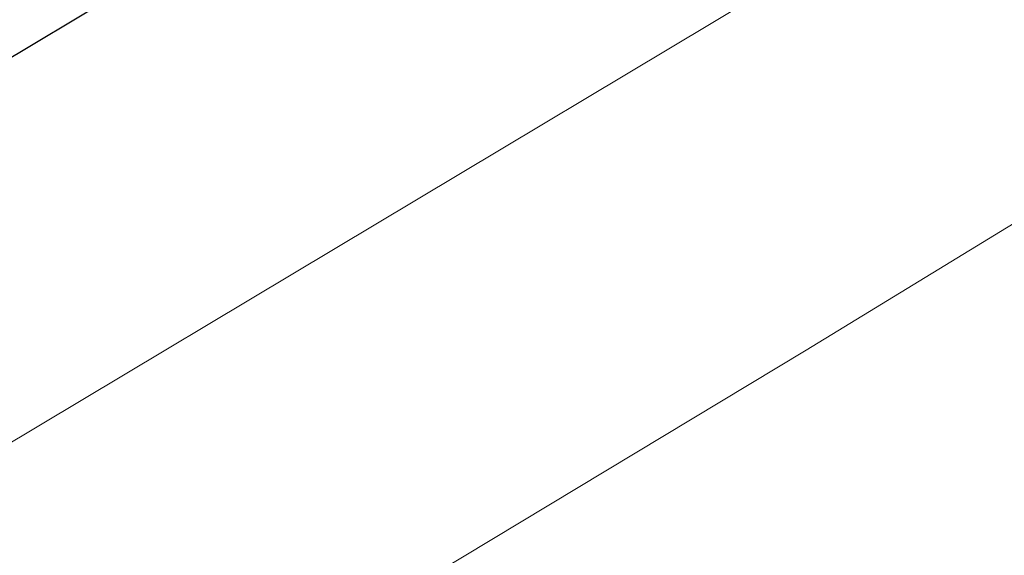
# Model space of a CAD drawing. Extents: x 1620613 to 1693141, y 557269 to 607790.
# Tile 890 of 1056: x 1620854.82 to 1620857.9, y 607330.56 to 607332.23. Entities that reach past the tile are written whole.
import ezdxf

# ---------------------------------------------------------------- set-up
doc = ezdxf.new("R2010")
doc.units = 0
doc.header["$LTSCALE"] = 10
doc.header["$MEASUREMENT"] = 0
for name, pattern in [('DGN Style 2', [7.346996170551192, 4.408197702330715, -2.938798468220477]), ('DGN Style 3', [10.28579463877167, 7.346996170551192, -2.938798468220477]), ('DGN Style 5', [5.142897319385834, 2.204098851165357, -2.938798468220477])]:
    doc.linetypes.add(name, pattern=pattern)
for name, color, linetype, lineweight in [('DT_X_Contour_Major', 132, 'DGN Style 3', 30), ('DT_X_Contour_Minor', 136, 'DGN Style 3', 0), ('PV_X_Driveway', 7, 'DGN Style 5', 0), ('SV_X_Top_of_Bank', 97, 'DGN Style 2', 0)]:
    doc.layers.add(name, color=color, linetype=linetype, lineweight=lineweight)

# ---------------------------------------------------------------- blocks, each defined once
blk = doc.blocks.new('*U1004')
at = {"layer": 'DT_X_Contour_Major', "elevation": 3.400041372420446, "flags": 128}
blk.add_lwpolyline([(-244.1590263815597, -27.22526824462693), (-245.9582130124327, -31.53047772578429), (-246.3161540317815, -32.38748241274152), (-246.6188971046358, -33.11340669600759), (-246.8664422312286, -33.70825057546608), (-247.0587894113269, -34.172014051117), (-247.8276143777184, -36.03038932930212), (-248.8338658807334, -38.35807953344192), (-249.0797851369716, -38.97471545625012), (-249.3862922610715, -39.82704170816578), (-249.753387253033, -40.91505828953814), (-250.1810701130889, -42.23876520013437), (-252.3182951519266, -48.96600821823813), (-254.6054744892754, -56.26317921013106), (-254.9177434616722, -57.68377750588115), (-254.8743306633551, -58.81821339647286), (-254.4752360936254, -59.66648688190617), (-253.720459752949, -60.2285979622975), (-251.2334804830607, -61.34601096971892), (-250.3786960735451, -61.73542086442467), (-249.6795772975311, -62.06559079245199), (-249.1361241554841, -62.3365207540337), (-248.7483366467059, -62.54821074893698), (-247.9217908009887, -63.03373078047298), (-247.6191146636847, -63.20065513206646), (-247.3309956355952, -63.33728816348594), (-247.05743371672, -63.44362987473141), (-246.7984289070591, -63.51968026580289), (-245.6237063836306, -63.80390234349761), (-235.3623574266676, -59.70334397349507), (-233.3790248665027, -58.91168992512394), (-231.8267481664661, -58.29410993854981), (-230.7055273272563, -57.85060401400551), (-230.0153623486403, -57.5811721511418), (-228.7496635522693, -57.09478593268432), (-228.3102899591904, -56.92563881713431), (-227.9414432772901, -56.78298713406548), (-227.6431235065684, -56.66683088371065), (-227.4153306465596, -56.57717006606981), (-226.9019189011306, -56.37340179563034), (-226.6787531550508, -56.2856658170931), (-226.3943147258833, -56.1752840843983), (-226.0486036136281, -56.04225659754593), (-225.6416198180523, -55.88658335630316), (-224.4746327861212, -55.441260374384), (-223.7302941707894, -55.14333622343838), (-222.3725185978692, -54.58355600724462), (-220.4013060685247, -53.76191972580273), (-217.8166565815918, -52.67842737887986), (-204.0789312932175, -46.90836498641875), (-203.7526982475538, -46.7713419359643), (-203.6283501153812, -46.71902253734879), (-203.4999805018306, -46.6648316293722), (-203.3675894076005, -46.60876921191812), (-203.2311768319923, -46.55083528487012), (-202.8620479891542, -46.3938494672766), (-202.3760832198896, -46.19854980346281), (-201.1950355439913, -45.73039017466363), (-199.3189049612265, -44.98937058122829), (-196.747691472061, -43.97549102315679), (-188.9643449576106, -40.90799891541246), (-186.3492845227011, -39.87446542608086), (-184.3416131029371, -39.07448403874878), (-182.9413306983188, -38.50805475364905), (-182.1484373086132, -38.17517757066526), (-180.8439069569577, -37.59890788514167), (-180.1253951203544, -37.23597068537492), (-178.9482573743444, -36.57936135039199), (-177.3124937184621, -35.62907987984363), (-175.2181041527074, -34.38512627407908), (-169.0215640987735, -30.67635381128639), (-166.9159204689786, -29.41391421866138), (-165.2463946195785, -28.40817478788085), (-164.0129865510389, -27.65913551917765), (-163.2156962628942, -27.16679641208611), (-161.6710792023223, -26.19615900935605), (-161.1568342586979, -25.873664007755), (-160.7725622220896, -25.634157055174), (-160.5182630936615, -25.47763815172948), (-160.3939368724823, -25.40410729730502), (-160.2356974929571, -25.31867575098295), (-160.1799956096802, -25.28837645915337), (-160.1315694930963, -25.2615522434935), (-160.090419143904, -25.23820310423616), (-160.0565445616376, -25.21832904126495), (-159.97591336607, -25.16996497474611), (-159.8818810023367, -25.11758790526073), (-159.6602573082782, -24.9967297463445), (-159.3110422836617, -24.80739049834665), (-158.8342359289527, -24.54957016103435), (-157.3926305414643, -23.7707411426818), (-156.5871451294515, -23.30127169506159), (-155.2518929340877, -22.4769851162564), (-153.3868739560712, -21.29788140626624), (-150.992088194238, -19.76396056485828), (-143.8996371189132, -15.20041547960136), (-141.5510294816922, -13.6892345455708), (-139.8245448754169, -12.57835055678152), (-138.7201833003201, -11.86776351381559), (-138.2379447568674, -11.55747341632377), (-137.7814726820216, -11.26376241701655), (-137.5833660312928, -11.13851753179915), (-137.3314001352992, -10.98306612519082), (-137.0255749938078, -10.79740819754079), (-136.6658906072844, -10.58154374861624), (-135.6349199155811, -9.96562985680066), (-135.0410585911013, -9.613441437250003), (-134.0327026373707, -9.018811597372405), (-132.609852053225, -8.181740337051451), (-130.7725068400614, -7.102227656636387), (-125.3202600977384, -3.900271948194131), (-123.5274441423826, -2.845920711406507), (-122.2381813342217, -2.084333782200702), (-121.4524716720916, -1.615511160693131), (-121.1703151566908, -1.43945284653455), (-121.0893019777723, -1.360316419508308), (-121.0603139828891, -1.330682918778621), (-121.0341098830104, -1.301134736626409), (-121.0106896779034, -1.271671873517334), (-120.9900533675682, -1.242294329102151), (-120.9387350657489, -1.164067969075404), (-120.8345032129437, -1.07860762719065), (-120.5602963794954, -0.8808963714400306), (-120.1161145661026, -0.5709342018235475), (-119.5019577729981, -0.1487211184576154), (-117.6375730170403, 1.126848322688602), (-117.0039974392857, 1.540982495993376), (-116.501559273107, 1.8267079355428), (-116.130258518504, 1.984024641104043), (-115.8900951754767, 2.012932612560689), (-115.0753202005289, 1.848216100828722), (-114.8765951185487, 1.579952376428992), (-114.8303824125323, 1.515370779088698), (-114.7769121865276, 1.436596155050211), (-114.7161844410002, 1.343628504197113), (-114.6481991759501, 1.236467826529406), (-114.4572284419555, 0.9317819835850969), (-114.3829532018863, 0.8376593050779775), (-114.3033555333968, 0.78380565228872), (-114.2184354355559, 0.7702210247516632), (-114.1281929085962, 0.7969054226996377), (-113.8804495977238, 0.9217558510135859), (-113.7693621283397, 0.9776275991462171), (-113.6219072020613, 1.0516050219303), (-113.4380848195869, 1.143688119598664), (-113.2178949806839, 1.25387689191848), (-112.5822321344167, 1.571854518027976), (-112.3691668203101, 1.676750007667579), (-112.2067180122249, 1.752953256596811), (-112.0948857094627, 1.800464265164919), (-112.0336699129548, 1.819283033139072), (-111.9379164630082, 1.831210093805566), (-111.8761730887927, 1.84954263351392), (-111.7627580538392, 1.895594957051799), (-111.597671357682, 1.969367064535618), (-111.3809130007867, 2.070858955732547), (-110.73399516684, 2.378463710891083), (-110.523190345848, 2.4765933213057), (-110.3759642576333, 2.540278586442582), (-110.2923169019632, 2.569519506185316), (-110.2722482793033, 2.564316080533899), (-110.3035035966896, 2.504514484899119), (-110.2847789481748, 2.498041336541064), (-110.2051635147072, 2.523473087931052), (-110.0646572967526, 2.580809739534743), (-109.8632602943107, 2.670051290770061), (-109.2450139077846, 2.950568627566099), (-108.9819837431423, 3.070520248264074), (-108.6565780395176, 3.219987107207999), (-108.2687967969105, 3.398969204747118), (-107.8186400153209, 3.607466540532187), (-106.5350545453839, 4.202813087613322), (-106.0900125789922, 4.409555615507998), (-105.7175757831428, 4.583273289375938), (-105.4177441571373, 4.723966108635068), (-105.1905177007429, 4.831634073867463), (-104.68138737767, 5.074715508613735), (-104.4100843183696, 5.201285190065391), (-103.9780228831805, 5.398683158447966), (-103.3852030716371, 5.666909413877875), (-102.6316248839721, 6.005963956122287), (-100.4077385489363, 7.004547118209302), (-99.62688119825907, 7.355245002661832), (-98.95222389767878, 7.658401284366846), (-98.38376664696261, 7.91401596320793), (-97.92150944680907, 8.12208903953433), (-96.83042364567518, 8.613561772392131), (-96.42078474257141, 8.79827238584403), (-96.01018238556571, 8.983799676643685), (-95.5986165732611, 9.170143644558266), (-95.18608730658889, 9.357304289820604), (-94.08472465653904, 9.857488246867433), (-93.39744857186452, 10.16794119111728), (-92.16164230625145, 10.72416205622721), (-90.37730585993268, 11.52615084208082), (-88.04443923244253, 12.57390754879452), (-81.09208798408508, 15.69561599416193), (-78.73961042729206, 16.75160535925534), (-76.89644119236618, 17.57829212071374), (-75.56258027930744, 18.17567627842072), (-74.73802768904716, 18.5437578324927), (-73.2182985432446, 19.2195718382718), (-72.40313108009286, 19.58344266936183), (-71.0974255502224, 20.16819465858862), (-69.30118195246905, 20.97382780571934), (-67.01440028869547, 22.00034211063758), (-60.26226509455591, 25.03222180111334), (-57.98118495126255, 26.0552568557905), (-56.20204591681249, 26.85045225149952), (-54.92484799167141, 27.41780798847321), (-54.14959117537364, 27.75732406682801), (-52.751494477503, 28.35891406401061), (-52.24375127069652, 28.57733037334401), (-51.76909417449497, 28.78138680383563), (-51.32752318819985, 28.97108335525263), (-50.91903831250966, 29.14642002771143), (-49.87386012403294, 29.59483798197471), (-49.46658876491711, 29.77317639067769), (-49.02865832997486, 29.97187815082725), (-48.56006881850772, 30.19094326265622), (-48.06082023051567, 30.43037172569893), (-46.68861189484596, 31.09599876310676), (-46.23529187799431, 31.3161497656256), (-45.90448807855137, 31.47738249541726), (-45.69620049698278, 31.57969695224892), (-45.61042913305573, 31.62309313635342), (-45.5450604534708, 31.6602585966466), (-45.492963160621, 31.68481529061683), (-45.38569779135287, 31.73061127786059), (-45.22326434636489, 31.79764655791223), (-45.00566282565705, 31.88592113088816), (-44.35183466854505, 32.14963904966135), (-44.11952607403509, 32.24228838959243), (-43.91297140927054, 32.32244796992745), (-43.73217067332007, 32.39011779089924), (-43.57712386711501, 32.44529785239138), (-43.19800428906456, 32.57579167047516), (-43.07670890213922, 32.62026508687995), (-42.99716242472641, 32.65581497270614), (-42.95936485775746, 32.68244132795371), (-42.96331620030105, 32.70014415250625), (-43.07916992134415, 32.7619357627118), (-43.45694219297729, 33.57664785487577), (-43.5294094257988, 33.73257840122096), (-43.58490872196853, 33.85120771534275), (-43.62344008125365, 33.93253579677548), (-43.64500350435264, 33.97656264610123), (-43.70604095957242, 34.09498506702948), (-43.73673183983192, 34.20573578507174), (-43.74516710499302, 34.22525528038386), (-43.7573196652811, 34.23634917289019), (-43.77318952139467, 34.23901746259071), (-43.79277667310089, 34.23326014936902), (-43.84996547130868, 34.2066731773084), (-43.87138412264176, 34.19712131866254), (-43.89274847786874, 34.18840597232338), (-43.91405853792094, 34.1805271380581), (-43.93531430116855, 34.17348481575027), (-44.03438117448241, 34.14257250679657), (-45.18047755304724, 35.95899565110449), (-45.40643188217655, 36.30312513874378), (-45.59311070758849, 36.55704653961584), (-45.74051402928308, 36.72075985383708), (-45.8486418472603, 36.79426508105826), (-46.084615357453, 36.87000157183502), (-46.11991900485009, 37.02740357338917), (-46.04884981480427, 37.44280721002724), (-45.87140778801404, 38.11621248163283), (-45.58759292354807, 39.04761938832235), (-44.01492026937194, 43.99618876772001), (-43.65202071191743, 44.78028851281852), (-43.51475034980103, 44.97700173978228), (-43.25846764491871, 45.23109867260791), (-42.88317259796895, 45.54257931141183), (-42.38886520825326, 45.91144365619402), (-39.80440192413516, 47.76670591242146), (-39.63361441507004, 48.52383685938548), (-39.89284177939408, 49.04233636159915), (-40.74371851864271, 50.27335017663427), (-42.18624463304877, 52.21687830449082), (-44.22042012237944, 54.87292074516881), (-50.43375392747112, 62.90571967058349), (-53.29829177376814, 66.43294601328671), (-57.23190495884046, 70.99002584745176), (-62.23459348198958, 76.57695917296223), (-68.30635734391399, 83.19374598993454), (-85.92316142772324, 102.2116488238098), (-91.77268511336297, 108.5314606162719), (-96.10865310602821, 113.227468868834), (-98.93106540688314, 116.2996735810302), (-100.2399220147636, 117.7480747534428), (-101.7121320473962, 119.4454064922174), (-102.2558617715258, 119.9739047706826), (-102.7828934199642, 120.2864008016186), (-103.2932269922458, 120.3828945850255), (-103.7868624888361, 120.2633861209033), (-105.0809597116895, 119.6566938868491), (-105.5399765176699, 119.5053821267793), (-105.9464540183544, 119.5064660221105), (-106.3003922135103, 119.6599455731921), (-106.6017911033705, 119.9658207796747), (-107.3354690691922, 120.9846822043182), (-107.7264093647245, 121.3892293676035), (-108.3489717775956, 121.8387247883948), (-109.203156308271, 122.3331684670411), (-110.2889629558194, 122.8725604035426), (-113.4932768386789, 124.3708699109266), (-114.5881001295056, 124.8468455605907), (-115.4693345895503, 125.1510403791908), (-116.1369802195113, 125.2834543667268), (-116.5910370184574, 125.2440875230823), (-117.5170700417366, 124.9100681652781), (-117.7476291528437, 124.9816660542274), (-117.7447817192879, 125.4469742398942), (-117.5085277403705, 126.305992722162), (-117.0388672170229, 127.558721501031), (-115.4752304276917, 131.4242786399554), (-114.831011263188, 133.1393941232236), (-114.0710813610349, 135.3855727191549), (-113.1954407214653, 138.1628144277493), (-112.2040893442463, 141.4711192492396), (-109.4062046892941, 151.0013495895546), (-108.3545405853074, 154.615217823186), (-107.2979617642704, 158.3091497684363), (-106.2364682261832, 162.0831454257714), (-105.1700599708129, 165.9372047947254), (-102.3197516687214, 176.3214480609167), (-101.3607452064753, 179.7893665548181), (-100.6214570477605, 182.4049395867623), (-100.1018871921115, 184.1681671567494), (-99.80203563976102, 185.0790492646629), (-99.29538923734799, 186.3716076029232), (-98.9992753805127, 186.5180118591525), (-98.49091861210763, 185.9878058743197), (-97.77031893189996, 184.7809896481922), (-96.83747633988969, 182.8975631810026), (-91.9889774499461, 172.5294824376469)], dxfattribs=at)
at = {"layer": 'DT_X_Contour_Minor', "transparency": 33554559, "flags": 128}
for points, elevation in [([(-251.2889938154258, -31.09727382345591), (-253.6248656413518, -36.68669815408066), (-254.4756969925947, -39.71706375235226), (-254.6886244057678, -40.4533310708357), (-254.9627646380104, -41.36340491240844), (-255.298117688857, -42.44728527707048), (-255.6946835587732, -43.70497216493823), (-257.6881541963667, -49.97972619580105), (-259.0102722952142, -54.19790081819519), (-259.5375105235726, -55.17637444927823), (-260.5526031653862, -56.30400621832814), (-262.0555502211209, -57.58079612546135), (-264.0463516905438, -59.00674417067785), (-270.0056281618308, -63.00814980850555), (-271.6953151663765, -64.33811523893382), (-272.2949188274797, -65.3269573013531), (-271.8044391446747, -65.97467599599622), (-270.2238761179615, -66.28127132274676), (-264.5555969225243, -66.64402770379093), (-262.6254697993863, -66.79497280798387), (-261.086297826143, -66.9757408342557), (-259.9380810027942, -67.18633178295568), (-259.1808193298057, -67.42674565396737), (-256.5591602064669, -68.61826387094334), (-252.9671011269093, -67.6306936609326), (-252.2884151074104, -67.44352781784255), (-251.791810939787, -67.30527466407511), (-251.4772886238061, -67.2159341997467), (-251.3448481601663, -67.17550642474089), (-251.2344493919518, -67.13291594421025), (-250.8399330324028, -66.9757632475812), (-249.7391830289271, -66.53624801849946), (-247.9321993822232, -65.81437025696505), (-245.4189820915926, -64.81012996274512), (-237.775424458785, -61.75567246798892), (-235.1706612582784, -60.71626044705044), (-233.0890398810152, -59.88886750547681), (-231.530560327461, -59.2734936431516), (-230.495222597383, -58.87013885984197), (-228.431844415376, -58.07721821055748), (-227.7333319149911, -57.80852125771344), (-227.1853280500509, -57.59712088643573), (-226.7878328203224, -57.44301709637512), (-226.5408462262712, -57.34620988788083), (-226.0828934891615, -57.16445277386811), (-225.8461630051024, -57.07181872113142), (-225.4794361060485, -56.93023439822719), (-224.982712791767, -56.73969980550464), (-224.3559930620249, -56.50021494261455), (-222.511411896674, -55.79632161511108), (-221.597072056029, -55.43553532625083), (-220.2374884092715, -54.88109645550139), (-218.4326609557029, -54.13300500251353), (-216.1825896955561, -53.19126096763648), (-205.8273901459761, -48.84191300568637), (-204.4341094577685, -48.25671303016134), (-204.1551154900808, -48.1395311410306), (-203.9667143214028, -48.05988908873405), (-203.610756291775, -47.90884934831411), (-203.0872414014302, -47.68641191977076), (-202.3961696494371, -47.39257680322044), (-200.3299024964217, -46.51381957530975), (-199.3883255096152, -46.12159672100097), (-198.1132949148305, -45.60399607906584), (-196.5048107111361, -44.96101764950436), (-194.5628728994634, -44.19266143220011), (-188.9397672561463, -41.97654113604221), (-186.9793009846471, -41.19840604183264), (-185.3152314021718, -40.52609098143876), (-183.9475585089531, -39.95959595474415), (-182.876282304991, -39.49892096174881), (-180.4147413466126, -38.41154769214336), (-179.3903959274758, -37.92508193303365), (-178.1635153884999, -37.28121460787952), (-176.7340997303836, -36.47994571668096), (-175.1021489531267, -35.52127525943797), (-170.4802333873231, -32.75495195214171), (-168.8461744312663, -31.77341956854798), (-167.4104342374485, -30.90356489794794), (-166.1730128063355, -30.14538794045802), (-165.133910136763, -29.49888869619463), (-162.6273947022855, -27.92379432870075), (-161.7929076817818, -27.40046804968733), (-161.1693331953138, -27.0118099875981), (-160.7566712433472, -26.75782014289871), (-160.5549218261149, -26.63849851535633), (-160.2981400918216, -26.49986513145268), (-160.2108267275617, -26.45254249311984), (-160.1414729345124, -26.41454961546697), (-160.090078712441, -26.38588649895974), (-160.0566440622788, -26.36655314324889), (-159.9914310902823, -26.32743720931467), (-159.8605312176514, -26.25544378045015), (-159.5167413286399, -26.06880044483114), (-158.9600614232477, -25.76750720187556), (-158.1904915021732, -25.35156405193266), (-155.854451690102, -24.08951577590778), (-154.7926750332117, -23.48542267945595), (-153.3593749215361, -22.61967959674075), (-151.5545513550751, -21.49228652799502), (-149.3782043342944, -20.10324347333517), (-143.079247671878, -16.05026201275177), (-140.9933992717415, -14.70815008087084), (-139.4600715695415, -13.72155038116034), (-138.4792645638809, -13.09046291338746), (-138.050978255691, -12.81488767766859), (-137.6455756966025, -12.55403669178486), (-137.4382650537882, -12.42406448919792), (-137.1203850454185, -12.22978612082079), (-136.6919356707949, -11.97120158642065), (-136.1529169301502, -11.64831088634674), (-134.568107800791, -10.70152746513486), (-133.8224923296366, -10.2583754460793), (-132.7742527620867, -9.639006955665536), (-131.4233890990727, -8.843421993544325), (-129.7699013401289, -7.871620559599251), (-124.9571018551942, -5.045194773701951), (-123.3572829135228, -4.097632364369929), (-122.1674257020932, -3.374764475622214), (-121.3875302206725, -2.876591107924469), (-121.0175964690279, -2.603112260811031), (-120.5777221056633, -2.173428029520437), (-120.420327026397, -2.012528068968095), (-120.2780475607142, -1.852091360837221), (-120.1508837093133, -1.692117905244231), (-120.0388354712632, -1.532607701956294), (-119.7601943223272, -1.107864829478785), (-119.6002302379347, -0.9216060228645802), (-119.3293188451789, -0.6813867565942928), (-118.9474601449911, -0.3872070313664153), (-118.4546541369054, -0.03906684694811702), (-116.992575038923, 0.9612542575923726), (-116.4957153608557, 1.286024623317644), (-116.1016956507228, 1.510094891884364), (-115.8105159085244, 1.633465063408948), (-115.6221761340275, 1.656135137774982), (-114.9832171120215, 1.52696192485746), (-114.8273738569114, 1.316585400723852), (-114.7911331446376, 1.265939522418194), (-114.7492009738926, 1.204163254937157), (-114.7015773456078, 1.131256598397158), (-114.6482622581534, 1.047219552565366), (-114.4985000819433, 0.8082802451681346), (-114.4318522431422, 0.7387010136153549), (-114.3442303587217, 0.7091677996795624), (-114.2356344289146, 0.7196806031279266), (-114.106064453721, 0.7702394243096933), (-113.7325791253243, 0.9584576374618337), (-113.5835035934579, 1.033485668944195), (-113.4163909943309, 1.117406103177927), (-113.2312413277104, 1.210218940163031), (-113.0280545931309, 1.311924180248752), (-112.4621738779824, 1.594994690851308), (-112.2724985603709, 1.688374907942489), (-112.1278831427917, 1.756212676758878), (-112.0283276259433, 1.798507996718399), (-111.9738320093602, 1.815260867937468), (-111.8885902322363, 1.825878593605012), (-111.8336249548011, 1.842198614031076), (-111.7326604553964, 1.88319538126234), (-111.5856967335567, 1.948868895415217), (-111.3927337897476, 2.039219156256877), (-110.8168336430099, 2.313055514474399), (-110.6291706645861, 2.400412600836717), (-110.498106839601, 2.457106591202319), (-110.4236421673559, 2.483137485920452), (-110.4057766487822, 2.478505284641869), (-110.4336008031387, 2.425268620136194), (-110.408598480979, 2.423287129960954), (-110.3127233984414, 2.457270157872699), (-110.1459755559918, 2.527217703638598), (-109.9083549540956, 2.633129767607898), (-109.1802030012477, 2.963514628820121), (-108.8860031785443, 3.097559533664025), (-108.5495176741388, 3.251905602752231), (-108.170746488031, 3.426552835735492), (-107.7496896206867, 3.621501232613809), (-106.5704903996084, 4.168431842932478), (-106.1554237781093, 4.36132963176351), (-105.7946233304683, 4.529825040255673), (-105.4880890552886, 4.673918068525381), (-105.2358209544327, 4.79360871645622), (-104.6354609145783, 5.080247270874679), (-104.3412596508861, 5.217949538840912), (-103.9089258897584, 5.416077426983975), (-103.3384596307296, 5.674630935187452), (-102.6298608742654, 5.993610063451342), (-100.5560875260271, 6.924788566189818), (-99.8152772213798, 7.257517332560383), (-99.14817631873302, 7.557319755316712), (-98.55478481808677, 7.824195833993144), (-98.0351027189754, 8.058145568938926), (-96.7475629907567, 8.638109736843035), (-96.26416712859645, 8.856078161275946), (-95.77963433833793, 9.075010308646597), (-95.29396462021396, 9.294906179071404), (-94.80715797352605, 9.515765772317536), (-93.50749101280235, 10.10600965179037), (-92.77353282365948, 10.4377576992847), (-91.54640847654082, 10.99031893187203), (-89.82611797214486, 11.76369334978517), (-87.61266130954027, 12.75788095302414), (-81.05255533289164, 15.70346547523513), (-78.81576908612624, 16.70745149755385), (-77.02548982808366, 17.51022117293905), (-75.68171755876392, 18.11177450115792), (-74.78445227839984, 18.5121114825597), (-72.98708751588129, 19.31138830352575), (-72.1013000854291, 19.70657468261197), (-70.79196136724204, 20.29267620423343), (-69.05907136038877, 21.06969286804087), (-66.90263006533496, 22.03762467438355), (-60.58738489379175, 24.87332968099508), (-58.43750897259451, 25.8372231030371), (-56.72431508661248, 26.60212461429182), (-55.4478032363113, 27.16803421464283), (-54.60797342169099, 27.53495190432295), (-52.95066996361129, 28.24807652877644), (-52.3487913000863, 28.50698716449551), (-51.78613290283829, 28.74887560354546), (-51.26269477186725, 28.97374184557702), (-50.778476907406, 29.18158589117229), (-49.53952295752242, 29.71314041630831), (-49.0775596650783, 29.91444531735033), (-48.62088525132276, 30.11969412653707), (-48.16949971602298, 30.32888684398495), (-47.7234030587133, 30.54202346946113), (-46.5408638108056, 31.11564634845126), (-46.15020249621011, 31.30536768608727), (-45.86512298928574, 31.4443145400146), (-45.68562528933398, 31.53248690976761), (-45.61170939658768, 31.56988479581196), (-45.55537609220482, 31.60191317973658), (-45.51047978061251, 31.62307560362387), (-45.41804082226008, 31.66254158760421), (-45.27805921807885, 31.72031113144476), (-45.09053496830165, 31.79638423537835), (-44.52708010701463, 32.02365059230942), (-44.31715165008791, 32.10684285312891), (-44.10995742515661, 32.1859698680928), (-43.90549743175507, 32.26103163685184), (-43.70377167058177, 32.33202815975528), (-43.16948194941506, 32.51593189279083), (-42.99717565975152, 32.57787939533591), (-42.88097408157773, 32.62579410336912), (-42.82087721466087, 32.6596760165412), (-42.81688505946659, 32.6795251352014), (-42.88104559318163, 32.71374572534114), (-42.87156232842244, 32.74108844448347), (-42.79499213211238, 32.79745115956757), (-42.65133500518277, 32.88283387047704), (-42.44059094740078, 32.99723657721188), (-41.78915755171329, 33.34100378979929), (-41.57206330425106, 33.45714496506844), (-41.40935560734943, 33.54774308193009), (-41.30103446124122, 33.61279814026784), (-41.24709986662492, 33.65231013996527), (-41.12230704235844, 33.77709900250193), (-41.25624996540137, 34.01663192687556), (-41.28952939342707, 34.07826015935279), (-41.33196356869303, 34.16048788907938), (-41.38355249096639, 34.26331511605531), (-41.44429615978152, 34.38674184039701), (-41.74912769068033, 35.01079871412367), (-42.7012064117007, 34.65888466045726), (-42.87650068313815, 34.59461657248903), (-42.99434976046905, 34.55263261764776), (-43.05475364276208, 34.53293279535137), (-43.05771233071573, 34.53551710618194), (-42.93748075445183, 34.59957353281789), (-43.78832270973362, 36.72433501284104), (-43.95516180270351, 37.13430726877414), (-44.09103252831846, 37.45361197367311), (-44.19593488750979, 37.68224912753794), (-44.26986888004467, 37.82021873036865), (-44.42573503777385, 38.0672476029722), (-44.47900148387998, 38.1489852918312), (-44.52190120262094, 38.20892670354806), (-44.55443419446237, 38.24707183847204), (-44.57660045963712, 38.26342069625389), (-44.62188819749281, 38.2779559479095), (-44.62866362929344, 38.30816434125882), (-44.61502412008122, 38.38788808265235), (-44.58096967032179, 38.51712717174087), (-44.52650028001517, 38.69588160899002), (-44.22467493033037, 39.64560479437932), (-43.09697245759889, 42.08217767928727), (-42.67040779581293, 42.69345974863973), (-41.87401487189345, 43.48306043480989), (-40.70779368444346, 44.45097973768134), (-39.17174423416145, 45.59721765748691), (-31.14058085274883, 51.36240472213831), (-31.13452700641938, 51.38924248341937), (-31.61714367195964, 52.01968448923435), (-33.06758817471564, 53.89950860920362), (-35.48586051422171, 57.02871484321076), (-38.87196069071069, 61.40730319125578), (-56.93202646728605, 84.75594041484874)], 3.000041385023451), ([(-28.66335585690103, 51.7220972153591), (-29.30004596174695, 51.26892201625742), (-29.42493632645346, 51.18009445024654), (-29.52674023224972, 51.10782969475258), (-29.60545768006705, 51.05212774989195), (-29.66108866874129, 51.01298861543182), (-29.77865602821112, 50.93070133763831), (-29.85936793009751, 50.86308585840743), (-30.01332811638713, 50.72195487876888), (-30.24053658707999, 50.50730839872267), (-30.54099334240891, 50.21914641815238), (-31.4398757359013, 49.35269380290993), (-31.75494705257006, 49.04151269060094), (-32.02599920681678, 48.7578088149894), (-32.25303219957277, 48.50158217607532), (-32.43604603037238, 48.27283277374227), (-32.86539069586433, 47.69947068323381), (-33.16645912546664, 47.39634373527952), (-33.74765591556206, 46.91698445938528), (-34.60898106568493, 46.26139285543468), (-35.75043457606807, 45.42956892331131), (-39.16781508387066, 42.9763953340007), (-40.31616411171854, 42.11306466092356), (-41.19817581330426, 41.36295283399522), (-41.81385018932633, 40.72605985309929), (-42.16318723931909, 40.20238571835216), (-42.73963627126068, 38.95687982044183), (-42.90612817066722, 38.49162199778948), (-42.97326709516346, 38.02997795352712), (-42.94105304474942, 37.57194768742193), (-42.8094860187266, 37.1175311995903), (-41.96368295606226, 35.00535307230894), (-42.23085186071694, 34.86301205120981), (-42.26887846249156, 34.84078360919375), (-42.26845730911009, 34.83510157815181), (-42.22958840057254, 34.84596595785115), (-42.15227173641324, 34.87337674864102), (-41.70174920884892, 35.03990206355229), (-41.55750328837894, 34.74459908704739), (-41.52192420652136, 34.67397008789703), (-41.47700664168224, 34.58864150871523), (-41.4227505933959, 34.48861334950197), (-41.35915606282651, 34.37388561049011), (-41.04059179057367, 33.80419047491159), (-41.33739384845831, 33.50739783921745), (-41.41715527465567, 33.43902560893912), (-41.52923867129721, 33.36110576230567), (-41.67364403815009, 33.27363829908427), (-41.85037137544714, 33.17662321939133), (-42.36474023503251, 32.90518618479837), (-42.53114278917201, 32.8148543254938), (-42.64457380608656, 32.7474365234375), (-42.70503328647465, 32.70293277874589), (-42.71252122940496, 32.68134309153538), (-42.66186036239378, 32.65432266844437), (-42.67755569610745, 32.63433251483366), (-42.7626373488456, 32.59462737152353), (-42.91710532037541, 32.53520723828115), (-43.14095960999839, 32.45607211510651), (-43.83041947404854, 32.2187584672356), (-44.07882419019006, 32.13194548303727), (-44.30694344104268, 32.04949176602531), (-44.51477722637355, 31.9713973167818), (-44.70232554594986, 31.8976621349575), (-45.17540711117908, 31.70684733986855), (-45.33285409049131, 31.64297570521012), (-45.4503838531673, 31.59447189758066), (-45.52799640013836, 31.56133591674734), (-45.56569173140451, 31.54356776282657), (-45.61298965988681, 31.5166764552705), (-45.67505008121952, 31.48527686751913), (-45.82575790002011, 31.41124658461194), (-46.06511311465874, 31.29458560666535), (-46.39311572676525, 31.1352939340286), (-47.38598588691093, 30.65367521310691), (-47.77893061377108, 30.46683042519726), (-48.21311217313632, 30.26751010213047), (-48.68853056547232, 30.05571424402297), (-49.20518579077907, 29.83144285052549), (-50.63791550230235, 29.21675175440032), (-51.19786635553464, 28.97640033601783), (-51.80317163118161, 28.71636440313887), (-52.45383132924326, 28.4366439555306), (-53.14984545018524, 28.13723899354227), (-55.06635566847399, 27.31257974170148), (-55.97075848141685, 26.91826044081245), (-57.24658425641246, 26.35379697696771), (-58.89383299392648, 25.61918935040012), (-60.91250469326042, 24.71443756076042), (-66.79085984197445, 22.07490723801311), (-68.81696076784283, 21.16555793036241), (-70.48649718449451, 20.41715774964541), (-71.79946909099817, 19.8297066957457), (-72.75587648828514, 19.40320476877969), (-74.83087686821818, 18.4804651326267), (-75.80085483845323, 18.04787272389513), (-77.15453846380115, 17.44215022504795), (-78.89192774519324, 16.66329763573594), (-81.01302268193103, 15.71131495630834), (-87.18088338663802, 12.94185435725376), (-89.27493008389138, 12.00123585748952), (-90.93117464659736, 11.25647580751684), (-92.14961707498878, 10.70757420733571), (-92.93025736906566, 10.35453105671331), (-94.42822864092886, 9.674227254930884), (-94.98931266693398, 9.419668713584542), (-95.5490862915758, 9.16622094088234), (-96.10754951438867, 8.913883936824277), (-96.66470233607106, 8.662657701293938), (-98.14869599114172, 7.994202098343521), (-98.72580298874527, 7.734375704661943), (-99.34412873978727, 7.456238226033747), (-100.0036732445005, 7.159789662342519), (-100.7044365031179, 6.845030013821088), (-102.6280968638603, 5.981256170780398), (-103.2917161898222, 5.682352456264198), (-103.8398288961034, 5.433471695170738), (-104.2724349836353, 5.234613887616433), (-104.5895344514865, 5.085779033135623), (-105.281124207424, 4.755583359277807), (-105.5584339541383, 4.62387002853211), (-105.871670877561, 4.476376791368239), (-106.2208349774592, 4.313103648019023), (-106.6059262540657, 4.134050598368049), (-107.6807392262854, 3.635535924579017), (-108.0726961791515, 3.454136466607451), (-108.4424573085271, 3.283824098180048), (-108.7900226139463, 3.124598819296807), (-109.1153920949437, 2.976460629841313), (-109.9534496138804, 2.596208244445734), (-110.2272938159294, 2.473625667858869), (-110.4202832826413, 2.391067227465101), (-110.5324180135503, 2.348532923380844), (-110.5636980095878, 2.346022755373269), (-110.5393050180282, 2.392694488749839), (-110.5549674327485, 2.396755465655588), (-110.6202494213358, 2.37393459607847), (-110.7351509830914, 2.324231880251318), (-110.8996721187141, 2.247647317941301), (-111.4045545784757, 2.007579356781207), (-111.5737221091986, 1.9283707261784), (-111.7025628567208, 1.870795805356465), (-111.7910768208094, 1.834854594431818), (-111.8392640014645, 1.820547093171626), (-111.9139941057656, 1.811238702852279), (-111.961769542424, 1.796551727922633), (-112.049048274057, 1.759472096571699), (-112.1758303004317, 1.699999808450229), (-112.342115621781, 1.618134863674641), (-112.8382142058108, 1.369971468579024), (-113.0243978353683, 1.276749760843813), (-113.2108747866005, 1.183207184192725), (-113.3976450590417, 1.089343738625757), (-113.5847086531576, 0.9951594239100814), (-114.0839359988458, 0.7435734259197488), (-114.2528334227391, 0.6691401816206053), (-114.3851051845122, 0.6345299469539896), (-114.4807512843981, 0.6397427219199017), (-114.539771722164, 0.6847785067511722), (-114.6483253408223, 0.8579712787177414), (-114.6869702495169, 0.918884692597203), (-114.7214897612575, 0.9717303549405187), (-114.7518838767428, 1.016508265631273), (-114.7781525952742, 1.053218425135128), (-114.8911140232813, 1.205707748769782), (-115.3542570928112, 1.299337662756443), (-115.490773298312, 1.282905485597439), (-115.7018320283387, 1.193481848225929), (-115.9874332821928, 1.031066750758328), (-116.3475770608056, 0.7956601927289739), (-117.4073505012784, 0.07058742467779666), (-117.7788057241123, -0.2034798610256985), (-118.0983413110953, -0.4818771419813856), (-118.3659572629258, -0.7646044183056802), (-118.5816535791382, -1.051661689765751), (-119.0876175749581, -1.822921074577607), (-119.2910777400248, -2.112563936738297), (-119.5219852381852, -2.403047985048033), (-119.7803400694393, -2.6943732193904), (-120.0661422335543, -2.986539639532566), (-120.8648777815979, -3.766771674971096), (-121.3225887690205, -4.137671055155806), (-122.0966700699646, -4.665195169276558), (-123.1871216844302, -5.349344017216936), (-124.5939436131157, -6.190117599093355), (-128.767295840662, -8.641013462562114), (-130.2369261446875, -9.505103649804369), (-131.5158028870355, -10.25920231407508), (-132.6039260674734, -10.90330945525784), (-133.501295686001, -11.43742507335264), (-135.6399432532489, -12.71507802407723), (-136.3582963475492, -13.14499497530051), (-136.909369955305, -13.47650611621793), (-137.2931640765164, -13.70961144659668), (-137.5096787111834, -13.84431096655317), (-137.8640117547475, -14.07230193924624), (-138.2383458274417, -14.31316231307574), (-139.0955982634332, -14.86475020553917), (-140.4357690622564, -15.72706561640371), (-142.2588582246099, -16.90010854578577), (-147.7643204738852, -20.44252638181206), (-149.7222287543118, -21.68669164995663), (-151.4668569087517, -22.7623740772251), (-152.9982049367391, -23.66957366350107), (-154.3162728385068, -24.40829040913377), (-157.5467470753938, -26.15355794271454), (-158.6090805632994, -26.72762390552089), (-159.3732253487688, -27.14087114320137), (-159.8391814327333, -27.39329965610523), (-160.0069488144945, -27.48490944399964), (-160.05674356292, -27.51477724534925), (-160.0897382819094, -27.53356989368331), (-160.1513763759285, -27.56754698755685), (-160.2416578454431, -27.6167085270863), (-160.3605826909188, -27.68105451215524), (-160.7159067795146, -27.87288973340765), (-160.9950793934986, -28.03800213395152), (-161.5661041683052, -28.38946291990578), (-162.4289811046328, -28.92727209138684), (-163.5837102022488, -29.65142964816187), (-167.0521240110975, -31.83098098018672), (-168.3330390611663, -32.63164036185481), (-169.5744738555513, -33.39895500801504), (-170.7764283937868, -34.13292491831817), (-171.9389026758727, -34.83355009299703), (-174.9861937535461, -36.65742424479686), (-176.1557057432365, -37.33081155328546), (-177.3787734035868, -37.98306786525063), (-178.6553967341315, -38.61419318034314), (-179.9855757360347, -39.22418749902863), (-183.604127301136, -40.82266435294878), (-184.953786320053, -41.41113715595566), (-186.2888497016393, -41.97769792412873), (-187.6093174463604, -42.52234665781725), (-188.9151895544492, -43.04508335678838), (-192.378054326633, -44.40983184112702), (-193.6907164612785, -44.93266471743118), (-195.0315542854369, -45.47760198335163), (-196.4005677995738, -46.04464363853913), (-197.7977570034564, -46.6337896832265), (-201.5611624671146, -48.23431832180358), (-202.8068933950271, -48.76405462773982), (-203.7215320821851, -49.15286706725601), (-204.3050785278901, -49.4007556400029), (-204.557532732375, -49.50772034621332), (-204.7892876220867, -49.60506107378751), (-205.122084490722, -49.7448410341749), (-205.9466589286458, -50.09117536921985), (-207.2630109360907, -50.64406407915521), (-209.0711405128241, -51.40350716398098), (-214.5485228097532, -53.70409455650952), (-216.4640158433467, -54.50409027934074), (-218.1024582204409, -55.17863690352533), (-219.4638499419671, -55.72773442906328), (-220.5481910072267, -56.15138285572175), (-223.0703663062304, -57.11384652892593), (-223.9168219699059, -57.43714301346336), (-224.5645574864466, -57.68518471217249), (-225.0135728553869, -57.85797162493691), (-225.2638680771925, -57.95550375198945), (-225.6663618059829, -58.11524970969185), (-225.9325421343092, -58.21920330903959), (-226.429212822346, -58.41125463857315), (-227.1563738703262, -58.69140369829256), (-228.1140252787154, -59.05965048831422), (-230.9750828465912, -60.15910556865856), (-232.2341146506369, -60.64783893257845), (-233.8654168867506, -61.28944771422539), (-235.8689895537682, -62.08393191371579), (-238.244832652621, -63.03129153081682), (-245.0767748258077, -65.76141773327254), (-247.3358571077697, -66.66393429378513), (-248.9891473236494, -67.32388932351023), (-250.0366454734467, -67.74128282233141), (-250.4783515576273, -67.9161147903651), (-250.8485116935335, -68.05891799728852), (-251.1604747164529, -68.15815091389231), (-251.8187436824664, -68.34874725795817), (-252.8233185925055, -68.63070702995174), (-254.1741994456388, -69.00403022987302), (-258.2382896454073, -70.1213766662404), (-259.91491875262, -70.53719098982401), (-261.8967384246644, -70.9466241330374), (-264.1837486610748, -71.34967609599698), (-266.7759494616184, -71.74634687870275), (-274.0954056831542, -72.79562739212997), (-275.3482357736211, -73.53251449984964), (-273.6171338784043, -74.9562154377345), (-268.9020999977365, -77.06673020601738), (-261.203134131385, -79.86405880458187), (-236.6939825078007, -88.23935350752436), (-228.6428515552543, -90.981510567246), (-222.8713224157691, -92.92651071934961), (-219.3793950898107, -94.07435396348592), (-218.1670695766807, -94.42504030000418), (-217.9736706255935, -94.29732798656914), (-217.8612127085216, -94.28280657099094), (-217.6688881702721, -94.33502655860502), (-217.3966970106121, -94.45398794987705), (-217.0446392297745, -94.63969074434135), (-215.9993296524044, -95.22388673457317), (-215.6384696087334, -95.41272896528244), (-215.3398716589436, -95.54110866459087), (-215.1035358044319, -95.60902583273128), (-214.9294620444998, -95.61648046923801), (-214.2623960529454, -95.51018953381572), (-212.4236245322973, -94.90701760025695), (-211.3693692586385, -95.27248518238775), (-208.9946483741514, -96.62739018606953), (-205.2994618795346, -98.9717326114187), (-200.2838097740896, -102.305512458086), (-185.1481166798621, -112.5148419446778), (-180.6644119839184, -115.3006257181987), (-178.5650677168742, -116.0009799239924), (-178.8500838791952, -114.6159045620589), (-181.5194604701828, -111.1453996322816), (-191.8169452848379, -99.1101470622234), (-195.1750249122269, -95.14225500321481), (-197.5261501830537, -92.26501825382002), (-198.8703210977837, -90.47843681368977), (-199.2075376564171, -89.7825106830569), (-198.4316547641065, -89.0797177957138), (-195.4061593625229, -87.93956867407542), (-194.7024538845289, -87.65115346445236), (-193.8879783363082, -87.27454317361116), (-192.9627327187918, -86.8097378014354), (-191.9267170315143, -86.25673734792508), (-189.0163151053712, -84.6644760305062), (-187.885862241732, -84.08033551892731), (-186.6773050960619, -83.52210997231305), (-185.3906436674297, -82.98979939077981), (-184.0258779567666, -82.48340377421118), (-180.2823636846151, -81.167568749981), (-179.0181060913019, -80.7215757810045), (-178.0329690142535, -80.37047314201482), (-177.3269524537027, -80.11426083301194), (-176.9000564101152, -79.95293885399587), (-176.1338276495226, -79.64926735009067), (-175.8762315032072, -79.54731187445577), (-175.6781146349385, -79.46919907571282), (-175.5394770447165, -79.4149289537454), (-175.4603187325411, -79.3845015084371), (-175.3285356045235, -79.33515189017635), (-174.8662217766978, -79.15331559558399), (-173.5781176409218, -78.64481892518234), (-171.4642231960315, -77.80966187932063), (-168.5245384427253, -76.64784445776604), (-159.584325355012, -73.11411749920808), (-156.6458573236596, -71.9527562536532), (-154.5356130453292, -71.11896773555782), (-153.2535925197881, -70.61275194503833), (-152.7997957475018, -70.43410888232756), (-152.6939693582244, -70.39449101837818), (-152.6463643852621, -70.37338774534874), (-152.5829192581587, -70.33979132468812), (-152.503633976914, -70.2937017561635), (-152.408508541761, -70.23511903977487), (-152.1337205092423, -70.06224093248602), (-152.0269385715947, -69.99821415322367), (-151.9126837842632, -69.93579239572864), (-151.7909561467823, -69.87497566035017), (-151.6617556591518, -69.81576394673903), (-151.307257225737, -69.6600060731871), (-150.7865892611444, -69.44654054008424), (-149.4904591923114, -68.92296234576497), (-147.4188670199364, -68.08927149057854), (-144.5718127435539, -66.94546797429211), (-135.9457185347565, -63.48184171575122), (-133.0872926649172, -62.33768157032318), (-130.9815857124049, -61.50292082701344), (-129.6285976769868, -60.97755948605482), (-129.0283285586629, -60.76159754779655), (-128.4312361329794, -60.59823158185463), (-128.1976767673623, -60.5043540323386), (-127.9448179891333, -60.34524585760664), (-127.6726597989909, -60.12090705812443), (-127.3812021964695, -59.83133763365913), (-125.9760347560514, -58.32780886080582), (-125.8161657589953, -58.21285156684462), (-125.7512496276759, -58.17585428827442), (-125.6250165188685, -58.1141298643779), (-125.4374664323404, -58.02767829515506), (-125.1885993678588, -57.91649958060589), (-124.4431978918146, -57.58705348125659), (-124.1611560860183, -57.4587819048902), (-123.8740817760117, -57.32105175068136), (-123.5819749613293, -57.17386301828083), (-123.2848356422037, -57.01721570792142), (-122.485754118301, -56.5868781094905), (-122.2091005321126, -56.43948820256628), (-121.978450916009, -56.32007168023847), (-121.7938052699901, -56.2286285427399), (-121.6551635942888, -56.16515879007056), (-121.1155117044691, -55.93423784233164), (-120.8633052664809, -55.59544713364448), (-120.8215244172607, -55.51844386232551), (-120.8042703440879, -55.43263006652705), (-120.8115430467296, -55.33800574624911), (-120.843342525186, -55.23457090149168), (-120.9608435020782, -54.94699728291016), (-121.000999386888, -54.84809745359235), (-121.0333413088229, -54.767078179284), (-121.0578692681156, -54.70393946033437), (-121.0745832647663, -54.65868129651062), (-121.134349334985, -54.48919782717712), (-120.8391535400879, -54.3255671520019), (-120.7496332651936, -54.27642424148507), (-120.6075849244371, -54.19912294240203), (-120.4130085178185, -54.09366325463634), (-120.165904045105, -53.96004517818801), (-119.4369213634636, -53.56618578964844), (-119.1930260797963, -53.43487928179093), (-119.0080772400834, -53.33635429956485), (-118.8820748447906, -53.2706108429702), (-118.8150188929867, -53.23764891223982), (-118.7147982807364, -53.19345913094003), (-118.6559550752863, -53.16767004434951), (-118.5545909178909, -53.12344512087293), (-118.4107058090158, -53.06078436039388), (-118.2242997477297, -52.97968776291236), (-117.6705223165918, -52.73884905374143), (-117.4885509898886, -52.65940803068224), (-117.3579700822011, -52.60171399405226), (-117.278779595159, -52.56576694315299), (-117.2509795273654, -52.55156687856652), (-117.2453665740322, -52.54269602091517), (-117.2033268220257, -52.52277257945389), (-117.0814172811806, -52.4696553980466), (-116.879637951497, -52.38334447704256), (-116.597988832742, -52.26383981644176), (-115.7404314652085, -51.90090240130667), (-115.3795960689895, -51.74519667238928), (-114.9402579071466, -51.55028254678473), (-114.4224169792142, -51.316160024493), (-113.8260732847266, -51.04282910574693), (-112.1311530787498, -50.26166879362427), (-111.4732828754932, -49.95998472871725), (-110.7708624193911, -49.64080276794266), (-110.0238917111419, -49.30412291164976), (-109.2323707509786, -48.94994515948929), (-107.0622478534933, -47.98214062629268), (-106.2708308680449, -47.62965386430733), (-105.524172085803, -47.29804697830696), (-104.8222715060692, -46.98731996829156), (-104.1651291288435, -46.6974728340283), (-102.4724270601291, -45.95238697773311), (-101.6161663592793, -45.57374351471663), (-100.3169108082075, -44.99662751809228), (-98.57466040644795, -44.22103898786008), (-96.38941515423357, -43.2469779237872), (-89.97143468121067, -40.38485170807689), (-87.75575667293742, -39.39607936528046), (-85.9222080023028, -38.57635699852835), (-84.47078867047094, -37.92568460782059), (-83.4014986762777, -37.44406219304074), (-81.05956447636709, -36.38513572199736), (-80.23220259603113, -36.01111022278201), (-79.50656760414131, -35.68322857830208), (-78.88265950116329, -35.40149078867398), (-78.36047828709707, -35.16589685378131), (-77.10363090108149, -34.59917150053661), (-76.39172531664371, -34.27964198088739), (-75.1986441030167, -33.74609743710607), (-73.52438726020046, -32.99853786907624), (-71.36895478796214, -32.03696327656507), (-64.97956735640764, -29.18741099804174), (-62.83160034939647, -28.22902048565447), (-61.17973990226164, -27.49101315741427), (-60.02398601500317, -26.97338901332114), (-59.36433868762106, -26.67614805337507), (-58.26675456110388, -26.17734973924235), (-57.89447235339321, -26.00785803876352), (-57.60081382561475, -25.87348167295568), (-57.38577897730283, -25.77422064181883), (-57.24936780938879, -25.71007494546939), (-56.99043626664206, -25.58584020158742), (-56.85282068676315, -25.51876037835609), (-56.63417260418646, -25.41069696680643), (-56.33449201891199, -25.26164996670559), (-55.95377893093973, -25.07161937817), (-54.8305006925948, -24.51022635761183), (-54.42835901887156, -24.31061814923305), (-54.06439267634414, -24.13283828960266), (-53.73860166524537, -23.97688677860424), (-53.45098598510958, -23.84276361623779), (-52.73491127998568, -23.51420631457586), (-52.49968865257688, -23.40738071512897), (-52.33107679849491, -23.33332189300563), (-52.22907571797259, -23.2920298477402), (-52.19368541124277, -23.28350457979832), (-52.1881256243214, -23.30445956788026), (-52.1602433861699, -23.29867513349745), (-52.08076651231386, -23.26560558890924), (-51.94969500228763, -23.20525093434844), (-51.76702885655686, -23.11761116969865), (-51.21112628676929, -22.84752498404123), (-50.9964290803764, -22.74327124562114), (-50.76926438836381, -22.63307466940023), (-50.52963221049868, -22.5169352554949), (-50.27753254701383, -22.39485300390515), (-49.58864346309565, -22.06137654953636), (-49.37009269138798, -21.95659541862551), (-49.23110718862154, -21.89235936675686), (-49.17168695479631, -21.86866839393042), (-49.19183198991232, -21.88552250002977), (-49.35163910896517, -21.98452688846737), (-49.3771247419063, -22.00460700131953), (-49.33372630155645, -21.99059404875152), (-49.22144378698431, -21.94248803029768), (-49.04027719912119, -21.86028894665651), (-48.46532086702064, -21.59563396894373), (-48.25667408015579, -21.52164932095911), (-48.06195096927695, -21.49818661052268), (-47.88115153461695, -21.5252458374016), (-47.71427577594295, -21.6028270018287), (-47.28783865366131, -21.87707269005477), (-47.14352265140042, -21.97119530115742), (-47.03040248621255, -22.04787886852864), (-46.94847815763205, -22.10712339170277), (-46.89774966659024, -22.14892887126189), (-46.80406813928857, -22.23715809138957), (-46.77389289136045, -22.26847884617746), (-46.75362829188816, -22.29626919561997), (-46.74327434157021, -22.32052913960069), (-46.7428310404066, -22.34125867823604), (-46.76388714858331, -22.42975891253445), (-46.48259858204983, -22.47773711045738), (-46.3857663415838, -22.45273684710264), (-46.21582186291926, -22.35717397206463), (-45.97276514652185, -22.19104848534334), (-45.65659619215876, -21.95436038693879), (-44.71599599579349, -21.22910864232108), (-44.29573215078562, -20.9127490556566), (-43.74039076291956, -20.50760910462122), (-43.04997183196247, -20.01368878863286), (-42.22447535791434, -19.43098810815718), (-39.84304803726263, -17.75874580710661), (-39.00926831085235, -17.12909249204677), (-38.29399962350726, -16.49431427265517), (-37.6972419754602, -15.85441114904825), (-37.21899536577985, -15.20938312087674), (-36.10168579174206, -13.48247517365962), (-35.68341225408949, -12.89396085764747), (-35.26657382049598, -12.42359887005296), (-34.85117049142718, -12.07138921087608), (-34.4372022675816, -11.83733188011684), (-33.33520047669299, -11.37071543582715), (-32.96555148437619, -11.21419636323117), (-32.68310585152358, -11.09460147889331), (-32.48786357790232, -11.01193078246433), (-32.37982466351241, -10.96618427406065), (-32.20799203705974, -10.89342583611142), (-31.81004378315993, -10.61468690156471), (-30.74507349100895, -9.83303892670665), (-29.01308116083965, -8.548481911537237), (-26.61406679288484, -6.761015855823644), (-19.32733242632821, -1.323894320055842), (-16.91412359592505, 0.4734842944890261), (-15.13954787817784, 1.787778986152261), (-14.00360527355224, 2.618989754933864), (-13.50629578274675, 2.967116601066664), (-13.03164795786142, 3.251342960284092), (-12.84495030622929, 3.368106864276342), (-12.6408432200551, 3.505228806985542), (-12.41932669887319, 3.662708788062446), (-12.18040074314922, 3.840546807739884), (-11.520052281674, 4.341925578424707), (-11.00302574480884, 4.681154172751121), (-9.947207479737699, 5.322805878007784), (-8.352597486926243, 6.266880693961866), (-6.219195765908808, 7.513378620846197), (4.993859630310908, 14.0360228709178), (5.909814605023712, 14.30634518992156), (6.092026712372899, 14.36251355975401), (6.246110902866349, 14.41516624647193), (6.372067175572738, 14.46430325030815), (6.46989553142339, 14.50992457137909), (6.693267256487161, 14.62689385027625), (7.10172760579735, 14.73841521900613), (8.159579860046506, 14.98525236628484), (9.866824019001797, 15.36740529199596), (12.22346008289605, 15.88487399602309), (19.37367879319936, 17.44521157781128), (21.74557896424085, 17.89900309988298), (23.49861544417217, 18.09012447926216), (24.63278823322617, 18.01857571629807), (25.14809733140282, 17.68435681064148), (26.10885784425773, 15.51177158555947)], 2.600041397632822)]:
    blk.add_lwpolyline(points, dxfattribs=dict(at, elevation=elevation))

msp = doc.modelspace()

# ---------------------------------------------------------------- linework, layer by layer
at = {"layer": 'PV_X_Driveway', "extrusion": (-0.06840491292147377, 0.09722345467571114, 0.9929090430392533), "elevation": -50776.94618662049, "flags": 128}
msp.add_lwpolyline([(-1675197.499388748, 432992.9258386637), (-1675193.486980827, 432991.2320525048), (-1675186.401155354, 432990.7443540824), (-1675173.477796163, 432991.3626955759), (-1675157.216023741, 432992.231291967), (-1675138.055450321, 432993.8163605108), (-1675115.649521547, 432995.5191143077), (-1675093.712223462, 432995.5584470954), (-1675072.389942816, 432993.8570568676), (-1675059.619387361, 432992.1641317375), (-1675043.90788481, 432988.1059208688), (-1675031.516761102, 432983.3011168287), (-1675013.58286424, 432975.0375323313)], dxfattribs=at)
at = {"layer": 'SV_X_Top_of_Bank', "extrusion": (0.007114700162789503, -0.05176716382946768, 0.9986338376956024), "elevation": -18855.21206843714, "flags": 128}
msp.add_lwpolyline([(1688341.399474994, 380495.2335694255), (1688359.531308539, 380495.7043637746), (1688370.463455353, 380498.0725351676), (1688395.572580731, 380506.740670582), (1688420.940108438, 380511.7574321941), (1688444.138128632, 380518.355338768), (1688467.22231404, 380528.7305743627), (1688491.262317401, 380540.2151339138), (1688508.535586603, 380545.2887184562), (1688513.5223003, 380548.4010002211), (1688516.051220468, 380548.1495454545), (1688520.39603739, 380549.3039635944), (1688525.368929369, 380551.0706712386)], dxfattribs=at)
at = {"layer": 'SV_X_Top_of_Bank', "extrusion": (0.04489057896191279, -0.1067836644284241, 0.9932683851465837), "elevation": 8952.639644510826, "flags": 128}
msp.add_lwpolyline([(1729619.200279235, -67683.47041249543), (1729610.048117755, -67689.2494116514), (1729593.286163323, -67692.1110974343), (1729566.643396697, -67690.50938442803), (1729551.852254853, -67691.88192179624), (1729536.554039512, -67691.83763185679), (1729515.835796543, -67695.68964613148), (1729501.149706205, -67697.72199223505), (1729469.279658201, -67698.3224800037)], dxfattribs=at)

# ---------------------------------------------------------------- block references
at = {"layer": 'DT_X_Contour_Minor', "transparency": 33554559}
msp.add_blockref('*U1004', (1621028.060791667, 607365.3311666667, 1050.599958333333), dxfattribs=at)

doc.saveas('drawing.dxf')
